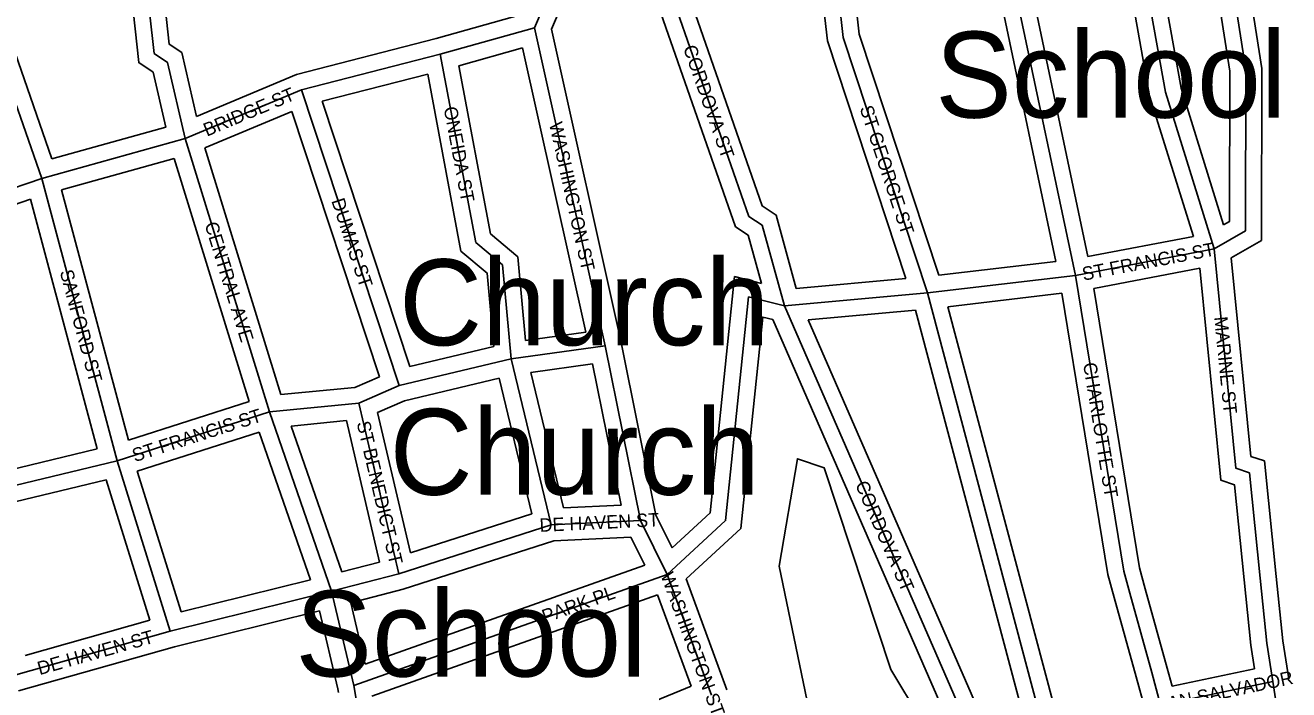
# Model space of a CAD drawing. Extents: x 418523 to 616617, y 1878279 to 2196743.
# Drawn here: x 555864 to 558217, y 2018558 to 2019795 of the extents above; entities that cross this region are included whole.
import ezdxf

# ---------------------------------------------------------------- set-up
doc = ezdxf.new("R2010")
doc.units = 0
for name, color, linetype in [('Level 31', 7, 'Continuous'), ('Level 32', 7, 'Continuous'), ('Level 34', 7, 'Continuous'), ('Level 5', 7, 'Continuous'), ('Level 57', 7, 'Continuous')]:
    doc.layers.add(name, color=color, linetype=linetype)

msp = doc.modelspace()

# ---------------------------------------------------------------- linework, layer by layer
at = {"layer": 'Level 31'}
for p, q in [((557819.894, 2019329.412), (557663.435, 2020072.066)), ((556812.417, 2019790.712), (556837.61, 2019849.193)), ((555894.52, 2019509.926), (555786.982, 2019818.606)), ((556637.034, 2019741.368), (556812.417, 2019790.712)), ((556944.232, 2019198.677), (556812.417, 2019790.712)), ((556378.574, 2019675.158), (556637.034, 2019741.368)), ((556161.56, 2019584.108), (556378.574, 2019675.158)), ((556560.566, 2019124.442), (556378.574, 2019675.158)), ((555894.52, 2019509.926), (556161.56, 2019584.108)), ((556318.628, 2019075.281), (556161.56, 2019584.108)), ((555552.573, 2019394.129), (555894.52, 2019509.926)), ((556035.06, 2018984.413), (555894.52, 2019509.926)), ((557819.894, 2019329.412), (558078.309, 2019378.904)), ((557544.728, 2019297.06), (557819.894, 2019329.412)), ((557277.823, 2019272.688), (557544.728, 2019297.06)), ((556768.912, 2019174.061), (556944.232, 2019198.677)), ((557009.904, 2018873.386), (556944.232, 2019198.677)), ((556560.566, 2019124.442), (556768.912, 2019174.061)), ((556843.185, 2018865.474), (556768.912, 2019174.061)), ((556485.368, 2019091.554), (556560.566, 2019124.442)), ((556318.628, 2019075.281), (556485.368, 2019091.554)), ((556559.615, 2018774.24), (556485.368, 2019091.554)), ((556035.06, 2018984.413), (556318.628, 2019075.281)), ((556434.344, 2018741.487), (556318.628, 2019075.281)), ((555759.479, 2018918.255), (556035.06, 2018984.413)), ((556134.02, 2018667.03), (556035.06, 2018984.413)), ((556559.615, 2018774.24), (556843.185, 2018865.474)), ((556843.185, 2018865.474), (557009.904, 2018873.386)), ((557059.704, 2018772.881), (557009.904, 2018873.386)), ((556434.344, 2018741.487), (556559.615, 2018774.24)), ((556475.7, 2018566.09), (557059.704, 2018772.881)), ((557142.445, 2018547.914), (557059.704, 2018772.881)), ((556134.02, 2018667.03), (556434.344, 2018741.487)), ((556475.7, 2018566.09), (556434.344, 2018741.487)), ((555842.231, 2018584.55), (556134.02, 2018667.03)), ((556482.255, 2018529.706), (556475.7, 2018566.09)), ((557978.741, 2018529.294), (558187.709, 2018573.828)), ((558208.585, 2018439.945), (558187.709, 2018573.828))]:
    msp.add_line(p, q, dxfattribs=at)
for points in [[(558078.309, 2019378.904), (558136.709, 2019412.204), (558137.512, 2019712.222), (558063.972, 2020179.361)], [(558078.309, 2019378.904), (557987.503, 2019670.804), (557905.386, 2020129.601)], [(557544.728, 2019297.06), (557387.554, 2019772.426), (557363.103, 2019989.235)], [(556161.56, 2019584.108), (556128.672, 2019726.026), (556103.682, 2019742.823), (556087.295, 2019892.697)], [(557277.823, 2019272.688), (557236.396, 2019422.992), (557211.721, 2019439.424), (557054.485, 2019890.063)], [(556768.912, 2019174.061), (556752.907, 2019349.026), (556702.95, 2019390.982), (556637.034, 2019741.368)], [(558164.137, 2018765.904), (558144.062, 2018961.972), (558119.048, 2018970.403), (558078.309, 2019378.904)], [(557921.305, 2018738.19), (557910.005, 2018778.951), (557819.894, 2019329.412)], [(557059.704, 2018772.881), (557168.36, 2018872.956), (557211.317, 2019289.596), (557277.823, 2019272.688)], [(557763.309, 2018437.867), (557750.855, 2018521.179), (557544.728, 2019297.06)], [(557775.444, 2018354.193), (557642.247, 2018438.193), (557277.823, 2019272.688)], [(558187.709, 2018573.828), (558176.49, 2018645.136), (558164.137, 2018765.904)], [(557978.741, 2018529.294), (557962.109, 2018590.435), (557921.305, 2018738.19)]]:
    msp.add_lwpolyline(points, dxfattribs=at)
at = {"layer": 'Level 32'}
for p, q in [((557843.179, 2019364.416), (557698.818, 2020049.642)), ((557783.766, 2019355.371), (557640.659, 2020034.651)), ((555913.595, 2019546.361), (555816.013, 2019826.468)), ((556629.248, 2019770.341), (556790.524, 2019815.717)), ((556843.811, 2019787.757), (556858.85, 2019822.666)), ((556973.581, 2019204.906), (556843.811, 2019787.757)), ((556368.997, 2019703.674), (556629.248, 2019770.342)), ((556671.595, 2019719.925), (556790.024, 2019753.246)), ((556907.889, 2019223.868), (556790.025, 2019753.246)), ((556182.755, 2019625.535), (556368.997, 2019703.673)), ((556417.14, 2019654.066), (556613.47, 2019704.361)), ((556580.41, 2019160.008), (556417.14, 2019654.067)), ((556198.249, 2019566.966), (556360.268, 2019634.943)), ((556523.505, 2019140.977), (556360.267, 2019634.942)), ((555913.595, 2019546.361), (556125.848, 2019605.323)), ((556340.075, 2019107.516), (556198.249, 2019566.966)), ((555931.179, 2019488.971), (556141.495, 2019547.396)), ((556281.208, 2019094.792), (556141.495, 2019547.396)), ((556055.904, 2019022.595), (555931.178, 2019488.971)), ((555593.094, 2019376.176), (555873.811, 2019471.237)), ((555998.125, 2019006.398), (555873.812, 2019471.237)), ((557843.179, 2019364.416), (558039.689, 2019402.052)), ((557565.53, 2019329.711), (557783.765, 2019355.371)), ((557854.219, 2019305.44), (558051.715, 2019343.264)), ((557300.08, 2019304.845), (557504.388, 2019323.501)), ((557582.611, 2019271.306), (557794.92, 2019296.268)), ((557321.956, 2019246.592), (557522.236, 2019264.88)), ((556795.921, 2019208.147), (556907.888, 2019223.868)), ((556580.41, 2019160.007), (556736.669, 2019197.221)), ((557038.533, 2018883.18), (556973.582, 2019204.906)), ((556805.815, 2019148.947), (556920.419, 2019165.038)), ((556866.547, 2018896.616), (556805.815, 2019148.947)), ((556973.583, 2018901.696), (556920.418, 2019165.038)), ((556477.712, 2019120.949), (556523.505, 2019140.977)), ((556570.129, 2019095.88), (556746.749, 2019137.942)), ((556807.506, 2018885.509), (556746.75, 2019137.941)), ((556340.075, 2019107.516), (556477.712, 2019120.949)), ((556055.904, 2019022.595), (556281.207, 2019094.792)), ((556520.27, 2019074.073), (556570.13, 2019095.88)), ((556359.45, 2019049.121), (556462.141, 2019059.143)), ((556523.744, 2018795.869), (556462.141, 2019059.143)), ((556581.412, 2018812.766), (556520.27, 2019074.073)), ((556072.561, 2018964.926), (556299.88, 2019037.767)), ((556395.239, 2018762.7), (556299.88, 2019037.768)), ((556453.602, 2018777.531), (556359.45, 2019049.121)), ((555776.955, 2018953.302), (555998.125, 2019006.398)), ((556154.245, 2018702.952), (556072.561, 2018964.926)), ((555795.874, 2018896.138), (556014.774, 2018948.689)), ((556096.208, 2018687.516), (556014.774, 2018948.689)), ((556866.547, 2018896.616), (556973.583, 2018901.696)), ((556581.411, 2018812.766), (556807.506, 2018885.509)), ((557068.817, 2018822.059), (557038.533, 2018883.18)), ((556848.585, 2018835.696), (556991.733, 2018842.489)), ((557017.805, 2018789.87), (556991.732, 2018842.489)), ((556568.01, 2018745.424), (556848.585, 2018835.695)), ((556453.602, 2018777.531), (556523.744, 2018795.869)), ((556497.223, 2018605.536), (557017.805, 2018789.87)), ((556154.245, 2018702.952), (556395.239, 2018762.701)), ((557170.602, 2018558.269), (557094.787, 2018764.406)), ((556470.265, 2018719.869), (556568.01, 2018745.424)), ((556509.746, 2018546.318), (557041.78, 2018734.706)), ((557104.303, 2018564.708), (557041.78, 2018734.706)), ((556141.714, 2018638.026), (556412.109, 2018705.065)), ((556446.316, 2018559.981), (556412.109, 2018705.065)), ((556497.223, 2018605.536), (556470.265, 2018719.869)), ((555863.893, 2018621.848), (556096.209, 2018687.516)), ((555851.215, 2018555.913), (556141.713, 2018638.027)), ((558000.241, 2018564.55), (558153.656, 2018597.245)), ((556447.511, 2018553.356), (556446.317, 2018559.981)), ((557027.008, 2018533.046), (557104.303, 2018564.709))]:
    msp.add_line(p, q, dxfattribs=at)
for points in [[(558110.095, 2019362.492), (558166.663, 2019394.749), (558167.519, 2019714.53), (558093.98, 2020181.667)], [(558095.87, 2019423.451), (558106.755, 2019429.659), (558107.505, 2019709.916), (558039.749, 2020140.317)], [(558039.689, 2019402.053), (557958.301, 2019663.677), (557881.448, 2020093.071)], [(558095.87, 2019423.451), (558016.705, 2019677.931), (557939.573, 2020108.884)], [(557504.388, 2019323.501), (557358.092, 2019765.968), (557337.398, 2019949.461)], [(557565.53, 2019329.711), (557417.016, 2019778.886), (557395.79, 2019967.111)], [(556125.848, 2019605.323), (556102.116, 2019707.727), (556075.374, 2019725.702), (556057.84, 2019886.074)], [(556182.755, 2019625.535), (556155.227, 2019744.326), (556131.99, 2019759.944), (556119.987, 2019869.724)], [(557235.185, 2019314.483), (557210.449, 2019404.227), (557186.713, 2019420.035), (557034.667, 2019855.798)], [(557300.08, 2019304.845), (557262.345, 2019441.757), (557236.73, 2019458.814), (557092.944, 2019870.909)], [(556795.921, 2019208.147), (556781.659, 2019364.057), (556730.451, 2019407.062), (556671.595, 2019719.925)], [(556736.669, 2019197.221), (556724.156, 2019333.995), (556675.448, 2019374.902), (556613.47, 2019704.361)], [(558193.981, 2018768.96), (558171.94, 2018984.235), (558146.979, 2018992.648), (558110.095, 2019362.492)], [(558134.292, 2018762.849), (558116.184, 2018939.71), (558091.117, 2018948.158), (558051.715, 2019343.264)], [(557068.817, 2018822.06), (557139.682, 2018887.33), (557185.038, 2019327.233), (557235.185, 2019314.482)], [(557892.395, 2018730.176), (557880.661, 2018772.502), (557794.92, 2019296.268)], [(557950.215, 2018746.204), (557939.35, 2018785.4), (557854.219, 2019305.44)], [(557788.42, 2018472.813), (557780.28, 2018527.266), (557582.611, 2019271.306)], [(557094.787, 2018764.405), (557197.037, 2018858.583), (557237.597, 2019251.961), (557256.205, 2019247.229)], [(557748.514, 2018335.708), (557618.445, 2018417.736), (557256.205, 2019247.229)], [(557736.416, 2018414.274), (557666.05, 2018458.65), (557321.956, 2019246.591)], [(557733.637, 2018433.431), (557721.431, 2018515.091), (557522.236, 2019264.88)], [(558153.656, 2018597.245), (558146.729, 2018641.276), (558134.292, 2018762.851)], [(558217.345, 2018578.491), (558206.253, 2018648.996), (558193.981, 2018768.957)], [(557949.793, 2018521.419), (557933.175, 2018582.504), (557892.387, 2018730.205)], [(558000.242, 2018564.55), (557991.042, 2018598.365), (557950.223, 2018746.176)]]:
    msp.add_lwpolyline(points, dxfattribs=at)
at = {"layer": 'Level 5'}
msp.add_lwpolyline([(557889.59, 2017619.13), (557698.015, 2017669.768), (557632.209, 2017945.094), (557516.182, 2018153.867), (557416.578, 2018287.58), (557333.802, 2018471.232), (557268.115, 2018788.249), (557302.122, 2018988.194), (557352.104, 2018971.355), (557475.914, 2018595.827), (557807.601, 2018044.548), (557898.359, 2017752.483), (557889.59, 2017619.13)], close=True, dxfattribs=at)

# ---------------------------------------------------------------- texts
at = {"layer": 'Level 34'}
for s, height, rotation, p in [('CORDOVA ST', 25, 289.233856, (557088.93, 2019753.41)), ('BRIDGE ST', 24.9992, 22.760183, (556202.151, 2019587.585)), ('ONEIDA ST', 25, 280.653286, (556643.12, 2019641.402)), ('ST GEORGE ST', 25, 288.294897, (557417.789, 2019641.166)), ('WASHINGTON ST', 25, 282.551014, (556839.43, 2019611.878)), ('DUMAS ST', 25, 288.285986, (556433.686, 2019468.55)), ('CENTRAL AVE', 25, 287.153744, (556197.634, 2019424.87)), ('ST FRANCIS ST', 25, 10.841244, (557834.985, 2019319.577)), ('SANFORD ST', 25, 284.971439, (555927.936, 2019336.59)), ('MARINE ST', 25, 275.694217, (558078.41, 2019251.921)), ('CHARLOTTE ST', 25, 279.295958, (557834.068, 2019165.458)), ('ST FRANCIS ST', 24.99916, 17.76695, (556067.74, 2018981.761)), ('ST BENEDICT ST', 25, 283.168267, (556481.045, 2019055.176)), ('CORDOVA ST', 25, 293.589889, (557409.253, 2018940.495)), ('DE HAVEN ST', 25, 2.716322, (556822.371, 2018851.975)), ('WASHINGTON ST', 25, 290.192158, (557046.943, 2018771.369)), ('PARK PL', 25, 19.497892, (556831.656, 2018682.027)), ('DE HAVEN ST', 25, 15.783153, (555890.598, 2018585.234)), ('SAN SALVADOR', 25, 12.029772, (557973.086, 2018515.311))]:
    msp.add_text(s, height=height, rotation=rotation, dxfattribs=at).set_placement(p)
at = {"layer": 'Level 57'}
for s, p in [('School', (557558.915, 2019623.226)), ('Church', (556560.221, 2019199.435)), ('Church', (556542.619, 2018921.141)), ('School', (556367.042, 2018582.751))]:
    msp.add_text(s, height=160, dxfattribs=at).set_placement(p)

doc.saveas('drawing.dxf')
